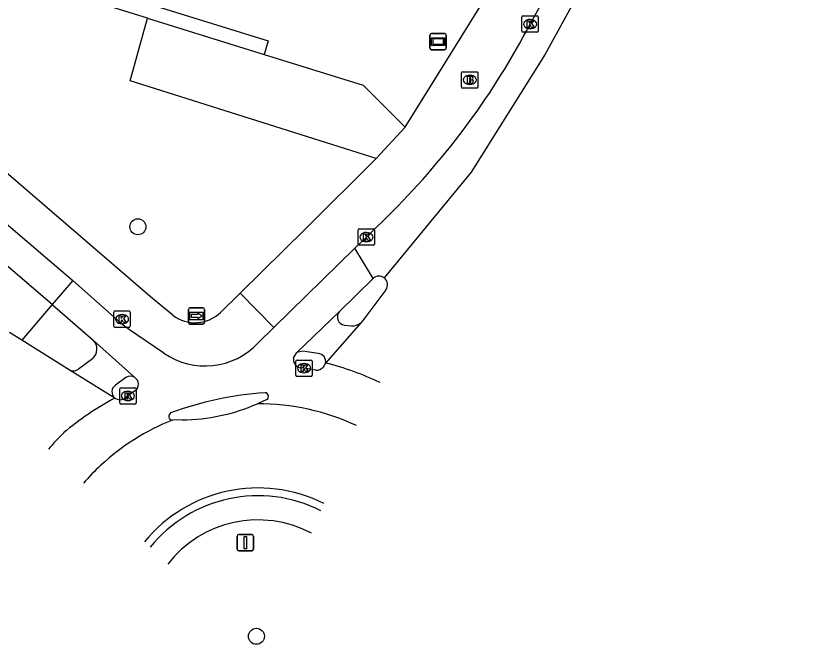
# Model space of a CAD drawing. Extents: x 162812 to 163818, y 381639 to 382470.
# Drawn here: x 163251.21 to 163299.1, y 381639.1 to 381677.53 of the extents above; entities that cross this region are included whole.
import ezdxf

# ---------------------------------------------------------------- set-up
doc = ezdxf.new("R2010")
doc.units = 0
for name, color, linetype in [('IMGEO_Boom', 7, 'Continuous'), ('IMGEO_Brandkraan', 7, 'Continuous'), ('IMGEO_Fietspad_gesloten', 7, 'Continuous'), ('IMGEO_Groenvoorziening', 7, 'Continuous'), ('IMGEO_Kolk', 7, 'Continuous'), ('IMGEO_Muur', 7, 'Continuous'), ('IMGEO_Reclamebord', 7, 'Continuous'), ('IMGEO_Rijbaan_lokaal_gesloten', 7, 'Continuous'), ('IMGEO_Verkeersbordpaal', 7, 'Continuous'), ('IMGEO_Verkeerseiland_open', 7, 'Continuous'), ('IMGEO_Voetpad_open', 7, 'Continuous'), ('IMGEO_Wegwijzer', 7, 'Continuous')]:
    doc.layers.add(name, color=color, linetype=linetype)

msp = doc.modelspace()

# ---------------------------------------------------------------- linework, layer by layer
at = {"layer": 'IMGEO_Boom'}
for centre in [(163258.675, 381664.622), (163265.92, 381639.585)]:
    msp.add_circle(centre, 0.489, dxfattribs=at)
at = {"layer": 'IMGEO_Brandkraan'}
for p, q in [((163278.46, 381673.176), (163278.46, 381674.028)), ((163278.535, 381674.102), (163279.387, 381674.102)), ((163279.461, 381674.028), (163279.461, 381673.176)), ((163278.948, 381673.882), (163278.973, 381673.882)), ((163279.387, 381673.102), (163278.535, 381673.102)), ((163278.971, 381673.322), (163278.946, 381673.322))]:
    msp.add_line(p, q, dxfattribs=at)
for points in [[(163278.46, 381673.176), (163278.46, 381674.028)], [(163278.535, 381674.102), (163279.387, 381674.102)], [(163279.461, 381674.028), (163279.461, 381673.176)], [(163278.808, 381673.802), (163278.808, 381673.402), (163279.021, 381673.402)], [(163279.039, 381673.802), (163278.808, 381673.802)], [(163278.987, 381673.721), (163278.933, 381673.721), (163278.933, 381673.645)], [(163278.933, 381673.645), (163278.986, 381673.645)], [(163278.995, 381673.569), (163278.933, 381673.569), (163278.933, 381673.488)], [(163279.387, 381673.102), (163278.535, 381673.102)], [(163278.933, 381673.488), (163278.995, 381673.488)]]:
    msp.add_lwpolyline(points, dxfattribs=at)
for centre, radius, start, end in [((163278.537, 381674.026), 0.0765, 91.552, 178.448), ((163278.537, 381674.026), 0.0765, 91.552, 178.448), ((163279.385, 381674.026), 0.0765, 1.552, 88.448), ((163279.385, 381674.026), 0.0765, 1.552, 88.448), ((163278.988, 381673.683), 0.0379, 267.8285, 90.9355), ((163278.996, 381673.528), 0.0404, 269.8759, 90.5077), ((163279.043, 381673.657), 0.145, 59.4692, 91.5367), ((163279.068, 381673.704), 0.0922, 285.5137, 58.1501), ((163279.073, 381673.512), 0.105, 301.3115, 78.989), ((163278.537, 381673.178), 0.0765, 181.552, 268.448), ((163278.537, 381673.178), 0.0765, 181.552, 268.448), ((163279.027, 381673.653), 0.251, 268.6676, 293.5347), ((163279.385, 381673.178), 0.0765, 271.552, 358.448), ((163279.385, 381673.178), 0.0765, 271.552, 358.448)]:
    msp.add_arc(centre, radius, start, end, dxfattribs=at)
for centre, major_axis, ratio, start_param, end_param in [((163278.947, 381673.602), (-0.387, 0.002), 0.722429, 4.712389, 7.853982), ((163278.972, 381673.602), (-0.39, 0.002), 0.717154, 1.570796, 4.712389)]:
    msp.add_ellipse(centre, major_axis=major_axis, ratio=ratio, start_param=start_param, end_param=end_param, dxfattribs=at)
at = {"layer": 'IMGEO_Fietspad_gesloten'}
for points in [[(163217.893, 381692.825), (163227.283, 381684.791), (163254.694, 381661.333)], [(163253.433, 381659.861), (163226.134, 381683.255)], [(163271.942, 381663.308), (163266.985, 381658.467)], [(163254.694, 381661.333), (163253.433, 381659.861)], [(163260.254, 381656.902), (163258.153, 381658.316), (163257.769, 381658.61), (163254.694, 381661.333)], [(163270.999, 381659.445), (163273.049, 381661.462)], [(163253.433, 381659.861), (163255.933, 381657.69)], [(163268.388, 381656.928), (163270.999, 381659.445)], [(163266.985, 381658.467), (163266.037, 381657.541)], [(163255.933, 381657.69), (163258.489, 381655.409)], [(163268.189, 381656.611), (163268.388, 381656.928)], [(163269.545, 381655.866), (163268.825, 381655.976), (163268.589, 381656.005)], [(163270.15, 381656.289), (163270.062, 381656.144), (163269.995, 381656.035)], [(163258.52, 381654.614), (163258.067, 381654.279), (163257.839, 381654.114)], [(163266.558, 381654.059), (163265.984, 381653.807)]]:
    msp.add_lwpolyline(points, dxfattribs=at)
for centre, radius, start, end in [((163262.779, 381660.542), 4.43, 235.2567, 317.3541), ((163268.697, 381656.511), 0.518, 168.8921, 257.9628), ((163269.624, 381656.338), 0.479, 260.4399, 320.728), ((163258.218, 381655), 0.49, 308.0165, 56.4495), ((163267.841, 381633.942), 20.583, 93.8906, 110.364), ((163266.433, 381654.25), 0.228, 303.2827, 87.1581), ((163257.582, 381654.537), 0.496, 231.0583, 301.3002), ((163260.789, 381653.036), 0.231, 118.6252, 268.5758)]:
    msp.add_arc(centre, radius, start, end, dxfattribs=at)
at = {"layer": 'IMGEO_Groenvoorziening'}
msp.add_lwpolyline([(163273.246, 381668.804), (163258.213, 381673.547), (163259.257, 381677.372)], dxfattribs=at)
at = {"layer": 'IMGEO_Kolk'}
for p, q in [((163282.146, 381676.588), (163282.146, 381677.44)), ((163282.221, 381677.514), (163283.073, 381677.514)), ((163283.147, 381677.44), (163283.147, 381676.588)), ((163282.634, 381677.294), (163282.659, 381677.294)), ((163283.073, 381676.514), (163282.221, 381676.514)), ((163282.657, 381676.734), (163282.632, 381676.734)), ((163272.219, 381664.492), (163273.071, 381664.492)), ((163272.144, 381663.566), (163272.144, 381664.418)), ((163272.632, 381664.272), (163272.657, 381664.272)), ((163273.145, 381664.418), (163273.145, 381663.566)), ((163273.071, 381663.492), (163272.219, 381663.492)), ((163272.655, 381663.712), (163272.63, 381663.712)), ((163257.208, 381658.548), (163257.208, 381659.4)), ((163257.283, 381659.474), (163258.135, 381659.474)), ((163257.696, 381659.254), (163257.721, 381659.254)), ((163258.209, 381659.4), (163258.209, 381658.548)), ((163257.719, 381658.694), (163257.694, 381658.694)), ((163258.135, 381658.474), (163257.283, 381658.474)), ((163268.328, 381655.551), (163268.328, 381656.403)), ((163268.403, 381656.477), (163269.255, 381656.477)), ((163269.329, 381656.403), (163269.329, 381655.551)), ((163268.816, 381656.257), (163268.841, 381656.257)), ((163269.255, 381655.477), (163268.403, 381655.477)), ((163268.839, 381655.697), (163268.814, 381655.697)), ((163257.569, 381653.854), (163257.569, 381654.706)), ((163257.644, 381654.78), (163258.496, 381654.78)), ((163258.057, 381654.56), (163258.082, 381654.56)), ((163258.57, 381654.706), (163258.57, 381653.854)), ((163258.08, 381654), (163258.055, 381654)), ((163258.496, 381653.78), (163257.644, 381653.78))]:
    msp.add_line(p, q, dxfattribs=at)
for points in [[(163282.146, 381676.588), (163282.146, 381677.44)], [(163282.221, 381677.514), (163283.073, 381677.514)], [(163283.147, 381677.44), (163283.147, 381676.588)], [(163282.467, 381677.214), (163282.59, 381677.214), (163282.59, 381677.063), (163282.72, 381677.214), (163282.884, 381677.214), (163282.738, 381677.063), (163282.891, 381676.814), (163282.739, 381676.814), (163282.654, 381676.978), (163282.59, 381676.911), (163282.59, 381676.814), (163282.467, 381676.814), (163282.467, 381677.214)], [(163283.073, 381676.514), (163282.221, 381676.514)], [(163272.219, 381664.492), (163273.071, 381664.492)], [(163272.144, 381663.566), (163272.144, 381664.418)], [(163272.465, 381664.192), (163272.588, 381664.192), (163272.588, 381664.041), (163272.718, 381664.192), (163272.882, 381664.192), (163272.736, 381664.041), (163272.889, 381663.792), (163272.737, 381663.792), (163272.652, 381663.956), (163272.588, 381663.889), (163272.588, 381663.792), (163272.465, 381663.792), (163272.465, 381664.192)], [(163273.145, 381664.418), (163273.145, 381663.566)], [(163273.071, 381663.492), (163272.219, 381663.492)], [(163257.208, 381658.548), (163257.208, 381659.4)], [(163257.283, 381659.474), (163258.135, 381659.474)], [(163257.529, 381659.174), (163257.652, 381659.174), (163257.652, 381659.023), (163257.782, 381659.174), (163257.946, 381659.174), (163257.8, 381659.023), (163257.953, 381658.774), (163257.801, 381658.774), (163257.716, 381658.938), (163257.652, 381658.871), (163257.652, 381658.774), (163257.529, 381658.774), (163257.529, 381659.174)], [(163258.209, 381659.4), (163258.209, 381658.548)], [(163258.135, 381658.474), (163257.283, 381658.474)], [(163268.328, 381655.551), (163268.328, 381656.403)], [(163268.403, 381656.477), (163269.255, 381656.477)], [(163269.329, 381656.403), (163269.329, 381655.551)], [(163268.649, 381656.177), (163268.772, 381656.177), (163268.772, 381656.026), (163268.902, 381656.177), (163269.066, 381656.177), (163268.92, 381656.026), (163269.073, 381655.777), (163268.921, 381655.777), (163268.836, 381655.941), (163268.772, 381655.874), (163268.772, 381655.777), (163268.649, 381655.777), (163268.649, 381656.177)], [(163269.255, 381655.477), (163268.403, 381655.477)], [(163257.569, 381653.854), (163257.569, 381654.706)], [(163257.644, 381654.78), (163258.496, 381654.78)], [(163257.89, 381654.48), (163258.013, 381654.48), (163258.013, 381654.329), (163258.143, 381654.48), (163258.307, 381654.48), (163258.161, 381654.329), (163258.314, 381654.08), (163258.162, 381654.08), (163258.077, 381654.244), (163258.013, 381654.177), (163258.013, 381654.08), (163257.89, 381654.08), (163257.89, 381654.48)], [(163258.57, 381654.706), (163258.57, 381653.854)], [(163258.496, 381653.78), (163257.644, 381653.78)]]:
    msp.add_lwpolyline(points, dxfattribs=at)
for centre, start, end in [((163282.223, 381677.438), 91.552, 178.448), ((163282.223, 381677.438), 91.552, 178.448), ((163283.071, 381677.438), 1.552, 88.448), ((163283.071, 381677.438), 1.552, 88.448), ((163282.223, 381676.59), 181.552, 268.448), ((163282.223, 381676.59), 181.552, 268.448), ((163283.071, 381676.59), 271.552, 358.448), ((163283.071, 381676.59), 271.552, 358.448), ((163272.221, 381664.416), 91.552, 178.448), ((163272.221, 381664.416), 91.552, 178.448), ((163273.069, 381664.416), 1.552, 88.448), ((163273.069, 381664.416), 1.552, 88.448), ((163272.221, 381663.568), 181.552, 268.448), ((163272.221, 381663.568), 181.552, 268.448), ((163273.069, 381663.568), 271.552, 358.448), ((163273.069, 381663.568), 271.552, 358.448), ((163257.285, 381659.398), 91.552, 178.448), ((163257.285, 381659.398), 91.552, 178.448), ((163258.133, 381659.398), 1.552, 88.448), ((163258.133, 381659.398), 1.552, 88.448), ((163257.285, 381658.55), 181.552, 268.448), ((163257.285, 381658.55), 181.552, 268.448), ((163258.133, 381658.55), 271.552, 358.448), ((163258.133, 381658.55), 271.552, 358.448), ((163268.405, 381656.401), 91.552, 178.448), ((163268.405, 381656.401), 91.552, 178.448), ((163269.253, 381656.401), 1.552, 88.448), ((163269.253, 381656.401), 1.552, 88.448), ((163268.405, 381655.553), 181.552, 268.448), ((163268.405, 381655.553), 181.552, 268.448), ((163269.253, 381655.553), 271.552, 358.448), ((163269.253, 381655.553), 271.552, 358.448), ((163257.646, 381654.704), 91.552, 178.448), ((163257.646, 381654.704), 91.552, 178.448), ((163258.494, 381654.704), 1.552, 88.448), ((163258.494, 381654.704), 1.552, 88.448), ((163257.646, 381653.856), 181.552, 268.448), ((163257.646, 381653.856), 181.552, 268.448), ((163258.494, 381653.856), 271.552, 358.448), ((163258.494, 381653.856), 271.552, 358.448)]:
    msp.add_arc(centre, 0.0765, start, end, dxfattribs=at)
for centre, major_axis, ratio, start_param, end_param in [((163282.633, 381677.014), (-0.387, 0.002), 0.722429, 4.712389, 7.853982), ((163282.658, 381677.014), (-0.39, 0.002), 0.717154, 1.570796, 4.712389), ((163272.631, 381663.992), (-0.387, 0.002), 0.722429, 4.712389, 7.853982), ((163272.656, 381663.992), (-0.39, 0.002), 0.717154, 1.570796, 4.712389), ((163257.695, 381658.974), (-0.387, 0.002), 0.722429, 4.712389, 7.853982), ((163257.72, 381658.974), (-0.39, 0.002), 0.717154, 1.570796, 4.712389), ((163268.815, 381655.977), (-0.387, 0.002), 0.722429, 4.712389, 7.853982), ((163268.84, 381655.977), (-0.39, 0.002), 0.717154, 1.570796, 4.712389), ((163258.056, 381654.28), (-0.387, 0.002), 0.722429, 4.712389, 7.853982), ((163258.081, 381654.28), (-0.39, 0.002), 0.717154, 1.570796, 4.712389)]:
    msp.add_ellipse(centre, major_axis=major_axis, ratio=ratio, start_param=start_param, end_param=end_param, dxfattribs=at)
at = {"layer": 'IMGEO_Muur'}
for points in [[(163235.648, 381684.691), (163235.882, 381685.517), (163266.633, 381675.98), (163266.397, 381675.159)], [(163259.257, 381677.372), (163235.648, 381684.691)], [(163259.257, 381677.372), (163266.397, 381675.159)]]:
    msp.add_lwpolyline(points, dxfattribs=at)
at = {"layer": 'IMGEO_Reclamebord'}
for p, q in [((163276.626, 381676.444), (163277.416, 381676.444)), ((163277.416, 381676.444), (163276.626, 381676.444)), ((163276.526, 381675.544), (163276.526, 381676.344)), ((163276.526, 381676.344), (163276.526, 381675.544)), ((163277.516, 381676.344), (163277.516, 381675.544)), ((163277.516, 381675.544), (163277.516, 381676.344)), ((163277.416, 381675.444), (163276.626, 381675.444)), ((163276.626, 381675.444), (163277.416, 381675.444))]:
    msp.add_line(p, q, dxfattribs=at)
for points in [[(163276.627, 381676.176), (163277.415, 381676.176), (163277.415, 381675.712), (163276.627, 381675.712), (163276.627, 381676.176)], [(163276.692, 381676.111), (163276.692, 381675.777), (163277.35, 381675.777), (163277.35, 381676.111), (163276.692, 381676.111)]]:
    msp.add_lwpolyline(points, dxfattribs=at)
for centre, start, end in [((163276.626, 381676.344), 90, 180), ((163276.626, 381676.344), 90, 180), ((163277.416, 381676.344), 0, 90), ((163277.416, 381676.344), 360, 90), ((163276.626, 381675.544), 180, 270), ((163276.626, 381675.544), 180, 270), ((163277.416, 381675.544), 270, 0), ((163277.416, 381675.544), 270, 0)]:
    msp.add_arc(centre, 0.1, start, end, dxfattribs=at)
at = {"layer": 'IMGEO_Rijbaan_lokaal_gesloten'}
for points in [[(163367.924, 381828.37), (163324.948, 381750.023), (163311.529, 381725.621), (163304.255, 381712.196), (163298.325, 381701.71), (163291.588, 381689.799), (163283.562, 381675.182), (163279.047, 381667.968), (163273.728, 381661.499)], [(163284.657, 381680.684), (163282.65, 381677.022)], [(163274.243, 381665.565), (163272.642, 381663.991), (163271.942, 381663.308)], [(163273.049, 381661.462), (163271.942, 381663.308)], [(163273.825, 381660.766), (163272.424, 381658.901), (163272.314, 381658.771)], [(163272.314, 381658.771), (163270.15, 381656.289)], [(163251.577, 381657.688), (163250.836, 381658.149)], [(163254.545, 381655.842), (163251.577, 381657.688)], [(163257.27, 381654.152), (163254.545, 381655.842)], [(163261.38, 381652.821), (163260.783, 381652.805)]]:
    msp.add_lwpolyline(points, dxfattribs=at)
for centre, radius, start, end in [((163241.083, 381698.71), 46.884, 315.0125, 332.446), ((163273.41, 381661.084), 0.523, 52.5497, 133.6884), ((163273.409, 381661.084), 0.523, 322.6051, 52.4715), ((163266.099, 381639.717), 17.059, 64.3502, 76.2631), ((163265.834, 381638.171), 18.131, 118.1865, 130.1678), ((163261.323, 381664.327), 11.507, 270.2822, 293.8937), ((163266.008, 381639.593), 14.214, 64.8982, 90.0986), ((163266.036, 381639.639), 14.175, 111.7501, 132.7864), ((163266.597, 381639.543), 17.635, 134.9424, 139.4004), ((163266.047, 381639.723), 14.121, 133.0517, 139.2015), ((163266.036, 381639.652), 9.002, 63.5462, 140.5969)]:
    msp.add_arc(centre, radius, start, end, dxfattribs=at)
at = {"layer": 'IMGEO_Verkeersbordpaal'}
for p, q in [((163264.841, 381645.815), (163265.631, 381645.815)), ((163265.631, 381645.815), (163264.841, 381645.815)), ((163264.741, 381644.915), (163264.741, 381645.715)), ((163264.741, 381645.715), (163264.741, 381644.915)), ((163265.731, 381645.715), (163265.731, 381644.915)), ((163265.731, 381644.915), (163265.731, 381645.715)), ((163265.631, 381644.815), (163264.841, 381644.815)), ((163264.841, 381644.815), (163265.631, 381644.815))]:
    msp.add_line(p, q, dxfattribs=at)
msp.add_lwpolyline([(163265.161, 381645.69), (163265.311, 381645.69), (163265.311, 381644.94), (163265.161, 381644.94), (163265.161, 381645.69)], dxfattribs=at)
for centre, start, end in [((163264.841, 381645.715), 90, 180), ((163264.841, 381645.715), 90, 180), ((163265.631, 381645.715), 0, 90), ((163265.631, 381645.715), 360, 90), ((163264.841, 381644.915), 180, 270), ((163264.841, 381644.915), 180, 270), ((163265.631, 381644.915), 270, 0), ((163265.631, 381644.915), 270, 0)]:
    msp.add_arc(centre, 0.1, start, end, dxfattribs=at)
at = {"layer": 'IMGEO_Verkeerseiland_open'}
for centre, radius, start, end in [((163266.02, 381639.721), 8.46, 63.0316, 141.1496), ((163266.011, 381639.721), 6.981, 62.0645, 142.1756)]:
    msp.add_arc(centre, radius, start, end, dxfattribs=at)
at = {"layer": 'IMGEO_Voetpad_open'}
for points in [[(163260.809, 381659.21), (163259.56, 381660.238), (163246.056, 381671.845), (163246.906, 381672.868), (163245.866, 381673.734), (163245.013, 381672.741), (163235.82, 381680.621), (163230.825, 381684.903)], [(163275.013, 381670.711), (163281.403, 381681.027)], [(163266.397, 381675.159), (163272.435, 381673.287), (163275.013, 381670.711)], [(163275.013, 381670.711), (163273.246, 381668.804)], [(163264.927, 381660.563), (163268.929, 381664.492), (163273.246, 381668.804)], [(163264.927, 381660.563), (163263.728, 381659.386)], [(163266.985, 381658.467), (163264.927, 381660.563)], [(163253.433, 381659.861), (163251.577, 381657.688)], [(163271.301, 381658.604), (163271.729, 381658.572)], [(163269.7, 381656.881), (163268.759, 381657.023), (163268.388, 381656.928)], [(163255.897, 381656.556), (163255.044, 381655.919)], [(163257.946, 381655.407), (163257.304, 381654.943)]]:
    msp.add_lwpolyline(points, dxfattribs=at)
for centre, radius, start, end in [((163262.165, 381661.021), 2.262, 233.1872, 313.7137), ((163271.369, 381659.103), 0.504, 137.2904, 262.2156), ((163271.803, 381659.314), 0.745, 264.3013, 313.2723), ((163255.432, 381657.138), 0.745, 308.5818, 47.7816), ((163269.646, 381656.373), 0.511, 350.516, 83.9635), ((163254.73, 381656.301), 0.494, 248.0721, 309.472), ((163258.219, 381655), 0.49, 56.5994, 123.8227), ((163257.581, 381654.535), 0.493, 124.1198, 230.9577)]:
    msp.add_arc(centre, radius, start, end, dxfattribs=at)
at = {"layer": 'IMGEO_Wegwijzer'}
for p, q in [((163261.859, 381659.672), (163262.649, 381659.672)), ((163262.649, 381659.672), (163261.859, 381659.672)), ((163261.759, 381658.772), (163261.759, 381659.572)), ((163261.759, 381659.572), (163261.759, 381658.772)), ((163262.749, 381659.572), (163262.749, 381658.772)), ((163262.749, 381658.772), (163262.749, 381659.572)), ((163262.649, 381658.672), (163261.859, 381658.672)), ((163261.859, 381658.672), (163262.649, 381658.672))]:
    msp.add_line(p, q, dxfattribs=at)
for points in [[(163261.86, 381659.404), (163262.648, 381659.404), (163262.648, 381658.94), (163261.86, 381658.94), (163261.86, 381659.404)], [(163261.925, 381659.256), (163261.925, 381659.172), (163261.925, 381659.088), (163262.336, 381659.088), (163262.336, 381659.005), (163262.583, 381659.172), (163262.336, 381659.339), (163262.336, 381659.256), (163261.925, 381659.256)]]:
    msp.add_lwpolyline(points, dxfattribs=at)
for centre, start, end in [((163261.859, 381659.572), 90, 180), ((163261.859, 381659.572), 90, 180), ((163262.649, 381659.572), 0, 90), ((163262.649, 381659.572), 360, 90), ((163261.859, 381658.772), 180, 270), ((163261.859, 381658.772), 180, 270), ((163262.649, 381658.772), 270, 0), ((163262.649, 381658.772), 270, 0)]:
    msp.add_arc(centre, 0.1, start, end, dxfattribs=at)

doc.saveas('drawing.dxf')
